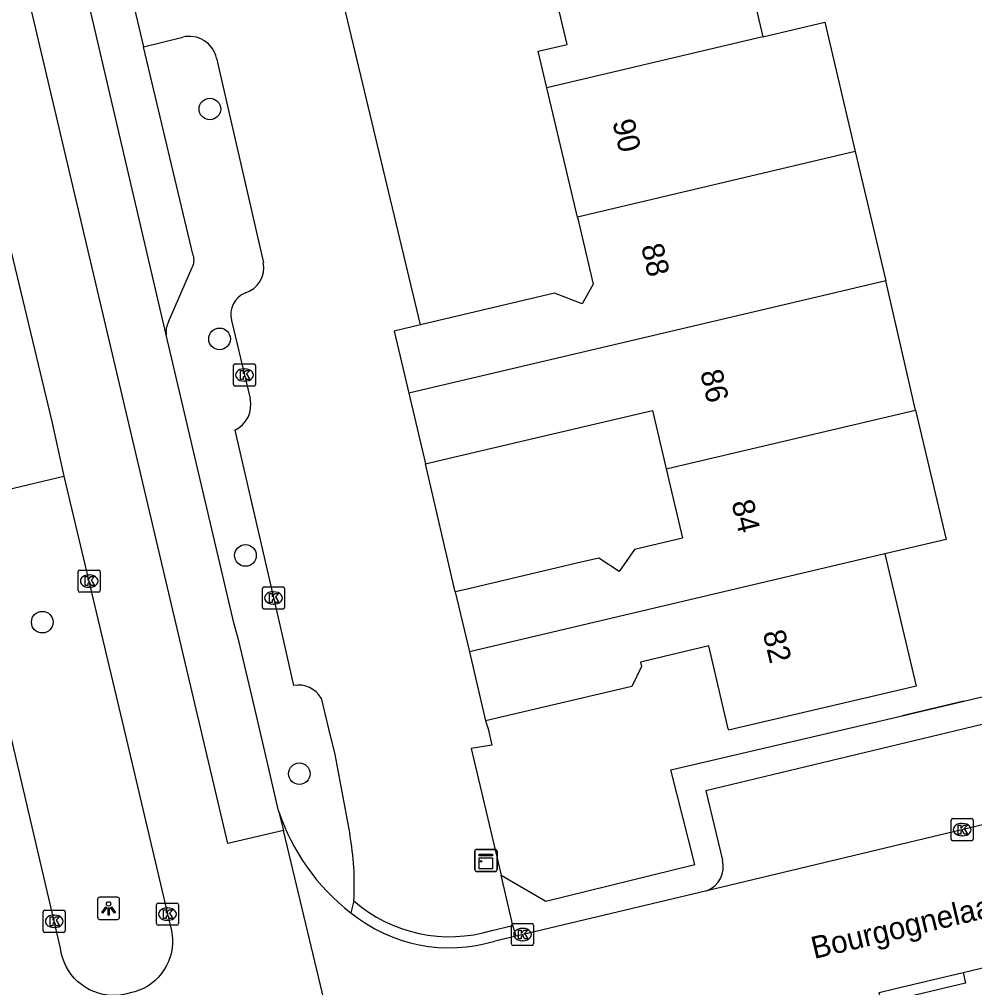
# Model space of a CAD drawing. Extents: x 158461 to 159795, y 387220 to 388672.
# Drawn here: x 159312.9 to 159356.03, y 388488.3 to 388532.04 of the extents above; entities that cross this region are included whole.
import ezdxf

# ---------------------------------------------------------------- set-up
doc = ezdxf.new("R2010")
doc.units = 0
for name, color, linetype in [('IMGEO_Boom', 7, 'Continuous'), ('IMGEO_Kast', 7, 'Continuous'), ('IMGEO_Kolk', 7, 'Continuous'), ('IMGEO_Lichtpunt', 7, 'Continuous'), ('IMGEO_Muur', 7, 'Continuous'), ('IMGEO_Openbare_ruimte_label', 7, 'Continuous'), ('IMGEO_Pand', 7, 'Continuous'), ('IMGEO_Pand_nummerreeks', 7, 'Continuous'), ('IMGEO_Parkeervlak_open', 7, 'Continuous'), ('IMGEO_Rijbaan_lokaal_gesloten', 7, 'Continuous'), ('IMGEO_Rijbaan_lokaal_open', 7, 'Continuous'), ('IMGEO_Verkeerseiland_groen', 7, 'Continuous'), ('IMGEO_Voetpad_open', 7, 'Continuous')]:
    doc.layers.add(name, color=color, linetype=linetype)

msp = doc.modelspace()

# ---------------------------------------------------------------- linework, layer by layer
at = {"layer": 'IMGEO_Boom'}
for centre in [(159321.5, 388527.992), (159321.938, 388517.607), (159323.108, 388507.826), (159313.932, 388504.811), (159325.54, 388497.967)]:
    msp.add_circle(centre, 0.489, dxfattribs=at)
at = {"layer": 'IMGEO_Kast'}
for p, q in [((159333.466, 388493.621), (159333.466, 388494.462)), ((159333.466, 388494.462), (159333.466, 388493.621)), ((159333.541, 388494.546), (159334.382, 388494.546)), ((159334.382, 388494.546), (159333.541, 388494.546)), ((159334.466, 388494.471), (159334.466, 388493.63)), ((159334.466, 388493.63), (159334.466, 388494.471)), ((159334.391, 388493.546), (159333.55, 388493.546)), ((159333.55, 388493.546), (159334.391, 388493.546))]:
    msp.add_line(p, q, dxfattribs=at)
for points in [[(159333.661, 388494.336), (159334.261, 388494.336), (159334.261, 388494.251), (159333.661, 388494.251), (159333.661, 388494.336)], [(159333.661, 388494.161), (159334.261, 388494.161), (159334.261, 388493.672), (159333.661, 388493.672), (159333.661, 388494.161)]]:
    msp.add_lwpolyline(points, dxfattribs=at)
msp.add_circle((159333.745, 388494.01), 0.0377, dxfattribs=at)
for centre, start, end in [((159333.544, 388494.468), 92.4484, 184.2845), ((159333.544, 388494.468), 92.4484, 184.2845), ((159334.388, 388494.468), 2.4484, 94.2845), ((159334.388, 388494.468), 2.4484, 94.2845), ((159333.544, 388493.624), 182.4484, 274.2845), ((159333.544, 388493.624), 182.4484, 274.2845), ((159334.388, 388493.624), 272.4484, 4.2845), ((159334.388, 388493.624), 272.4484, 4.2845)]:
    msp.add_arc(centre, 0.0779, start, end, dxfattribs=at)
at = {"layer": 'IMGEO_Kolk'}
for p, q in [((159322.563, 388515.55), (159322.563, 388516.402)), ((159322.638, 388516.476), (159323.49, 388516.476)), ((159323.051, 388516.256), (159323.076, 388516.256)), ((159323.564, 388516.402), (159323.564, 388515.55)), ((159323.49, 388515.476), (159322.638, 388515.476)), ((159323.074, 388515.696), (159323.049, 388515.696)), ((159315.551, 388506.241), (159315.551, 388507.093)), ((159315.626, 388507.167), (159316.478, 388507.167)), ((159316.552, 388507.093), (159316.552, 388506.241)), ((159316.039, 388506.947), (159316.064, 388506.947)), ((159316.478, 388506.167), (159315.626, 388506.167)), ((159316.062, 388506.387), (159316.037, 388506.387)), ((159323.87, 388505.478), (159323.87, 388506.33)), ((159323.945, 388506.404), (159324.797, 388506.404)), ((159324.358, 388506.184), (159324.383, 388506.184)), ((159324.871, 388506.33), (159324.871, 388505.478)), ((159324.797, 388505.404), (159323.945, 388505.404)), ((159324.381, 388505.624), (159324.356, 388505.624)), ((159354.972, 388495.013), (159354.972, 388495.865)), ((159355.047, 388495.939), (159355.899, 388495.939)), ((159355.46, 388495.719), (159355.485, 388495.719)), ((159355.973, 388495.865), (159355.973, 388495.013)), ((159355.899, 388494.939), (159355.047, 388494.939)), ((159355.483, 388495.159), (159355.458, 388495.159)), ((159314.045, 388491.798), (159314.897, 388491.798)), ((159319.084, 388491.197), (159319.084, 388492.049)), ((159319.159, 388492.123), (159320.011, 388492.123)), ((159319.572, 388491.903), (159319.597, 388491.903)), ((159320.085, 388492.049), (159320.085, 388491.197)), ((159313.97, 388490.872), (159313.97, 388491.724)), ((159314.458, 388491.578), (159314.483, 388491.578)), ((159314.971, 388491.724), (159314.971, 388490.872)), ((159319.595, 388491.343), (159319.57, 388491.343)), ((159314.481, 388491.018), (159314.456, 388491.018)), ((159320.011, 388491.123), (159319.159, 388491.123)), ((159335.12, 388490.275), (159335.12, 388491.127)), ((159335.195, 388491.201), (159336.047, 388491.201)), ((159335.608, 388490.981), (159335.633, 388490.981)), ((159336.121, 388491.127), (159336.121, 388490.275)), ((159314.897, 388490.798), (159314.045, 388490.798)), ((159335.631, 388490.421), (159335.606, 388490.421)), ((159336.047, 388490.201), (159335.195, 388490.201))]:
    msp.add_line(p, q, dxfattribs=at)
for points in [[(159322.563, 388515.55), (159322.563, 388516.402)], [(159322.638, 388516.476), (159323.49, 388516.476)], [(159323.564, 388516.402), (159323.564, 388515.55)], [(159322.884, 388516.176), (159323.007, 388516.176), (159323.007, 388516.025), (159323.137, 388516.176), (159323.301, 388516.176), (159323.155, 388516.025), (159323.308, 388515.776), (159323.156, 388515.776), (159323.071, 388515.94), (159323.007, 388515.873), (159323.007, 388515.776), (159322.884, 388515.776), (159322.884, 388516.176)], [(159323.49, 388515.476), (159322.638, 388515.476)], [(159315.551, 388506.241), (159315.551, 388507.093)], [(159315.626, 388507.167), (159316.478, 388507.167)], [(159316.552, 388507.093), (159316.552, 388506.241)], [(159315.872, 388506.867), (159315.995, 388506.867), (159315.995, 388506.716), (159316.125, 388506.867), (159316.289, 388506.867), (159316.143, 388506.716), (159316.296, 388506.467), (159316.144, 388506.467), (159316.059, 388506.631), (159315.995, 388506.564), (159315.995, 388506.467), (159315.872, 388506.467), (159315.872, 388506.867)], [(159316.478, 388506.167), (159315.626, 388506.167)], [(159323.87, 388505.478), (159323.87, 388506.33)], [(159323.945, 388506.404), (159324.797, 388506.404)], [(159324.871, 388506.33), (159324.871, 388505.478)], [(159324.191, 388506.104), (159324.314, 388506.104), (159324.314, 388505.953), (159324.444, 388506.104), (159324.608, 388506.104), (159324.462, 388505.953), (159324.615, 388505.704), (159324.463, 388505.704), (159324.378, 388505.868), (159324.314, 388505.801), (159324.314, 388505.704), (159324.191, 388505.704), (159324.191, 388506.104)], [(159324.797, 388505.404), (159323.945, 388505.404)], [(159354.972, 388495.013), (159354.972, 388495.865)], [(159355.047, 388495.939), (159355.899, 388495.939)], [(159355.973, 388495.865), (159355.973, 388495.013)], [(159355.293, 388495.639), (159355.416, 388495.639), (159355.416, 388495.488), (159355.546, 388495.639), (159355.71, 388495.639), (159355.564, 388495.488), (159355.717, 388495.239), (159355.565, 388495.239), (159355.48, 388495.403), (159355.416, 388495.336), (159355.416, 388495.239), (159355.293, 388495.239), (159355.293, 388495.639)], [(159355.899, 388494.939), (159355.047, 388494.939)], [(159314.045, 388491.798), (159314.897, 388491.798)], [(159319.084, 388491.197), (159319.084, 388492.049)], [(159319.159, 388492.123), (159320.011, 388492.123)], [(159319.405, 388491.823), (159319.528, 388491.823), (159319.528, 388491.672), (159319.658, 388491.823), (159319.822, 388491.823), (159319.676, 388491.672), (159319.829, 388491.423), (159319.677, 388491.423), (159319.592, 388491.587), (159319.528, 388491.52), (159319.528, 388491.423), (159319.405, 388491.423), (159319.405, 388491.823)], [(159320.085, 388492.049), (159320.085, 388491.197)], [(159313.97, 388490.872), (159313.97, 388491.724)], [(159314.291, 388491.498), (159314.414, 388491.498), (159314.414, 388491.347), (159314.544, 388491.498), (159314.708, 388491.498), (159314.562, 388491.347), (159314.715, 388491.098), (159314.563, 388491.098), (159314.478, 388491.262), (159314.414, 388491.195), (159314.414, 388491.098), (159314.291, 388491.098), (159314.291, 388491.498)], [(159314.971, 388491.724), (159314.971, 388490.872)], [(159320.011, 388491.123), (159319.159, 388491.123)], [(159335.12, 388490.275), (159335.12, 388491.127)], [(159335.195, 388491.201), (159336.047, 388491.201)], [(159335.441, 388490.901), (159335.564, 388490.901), (159335.564, 388490.75), (159335.694, 388490.901), (159335.858, 388490.901), (159335.712, 388490.75), (159335.865, 388490.501), (159335.713, 388490.501), (159335.628, 388490.665), (159335.564, 388490.598), (159335.564, 388490.501), (159335.441, 388490.501), (159335.441, 388490.901)], [(159336.121, 388491.127), (159336.121, 388490.275)], [(159314.897, 388490.798), (159314.045, 388490.798)], [(159336.047, 388490.201), (159335.195, 388490.201)]]:
    msp.add_lwpolyline(points, dxfattribs=at)
for centre, start, end in [((159322.64, 388516.4), 91.552, 178.448), ((159322.64, 388516.4), 91.552, 178.448), ((159323.488, 388516.4), 1.552, 88.448), ((159323.488, 388516.4), 1.552, 88.448), ((159322.64, 388515.552), 181.552, 268.448), ((159322.64, 388515.552), 181.552, 268.448), ((159323.488, 388515.552), 271.552, 358.448), ((159323.488, 388515.552), 271.552, 358.448), ((159315.628, 388507.091), 91.552, 178.448), ((159315.628, 388507.091), 91.552, 178.448), ((159316.476, 388507.091), 1.552, 88.448), ((159316.476, 388507.091), 1.552, 88.448), ((159315.628, 388506.243), 181.552, 268.448), ((159315.628, 388506.243), 181.552, 268.448), ((159316.476, 388506.243), 271.552, 358.448), ((159316.476, 388506.243), 271.552, 358.448), ((159323.947, 388506.328), 91.552, 178.448), ((159323.947, 388506.328), 91.552, 178.448), ((159324.795, 388506.328), 1.552, 88.448), ((159324.795, 388506.328), 1.552, 88.448), ((159323.947, 388505.48), 181.552, 268.448), ((159323.947, 388505.48), 181.552, 268.448), ((159324.795, 388505.48), 271.552, 358.448), ((159324.795, 388505.48), 271.552, 358.448), ((159355.049, 388495.863), 91.552, 178.448), ((159355.049, 388495.863), 91.552, 178.448), ((159355.897, 388495.863), 1.552, 88.448), ((159355.897, 388495.863), 1.552, 88.448), ((159355.049, 388495.015), 181.552, 268.448), ((159355.049, 388495.015), 181.552, 268.448), ((159355.897, 388495.015), 271.552, 358.448), ((159355.897, 388495.015), 271.552, 358.448), ((159314.047, 388491.722), 91.552, 178.448), ((159314.047, 388491.722), 91.552, 178.448), ((159314.895, 388491.722), 1.552, 88.448), ((159314.895, 388491.722), 1.552, 88.448), ((159319.161, 388492.047), 91.552, 178.448), ((159319.161, 388492.047), 91.552, 178.448), ((159320.009, 388492.047), 1.552, 88.448), ((159320.009, 388492.047), 1.552, 88.448), ((159314.047, 388490.874), 181.552, 268.448), ((159314.047, 388490.874), 181.552, 268.448), ((159314.895, 388490.874), 271.552, 358.448), ((159314.895, 388490.874), 271.552, 358.448), ((159319.161, 388491.199), 181.552, 268.448), ((159319.161, 388491.199), 181.552, 268.448), ((159320.009, 388491.199), 271.552, 358.448), ((159320.009, 388491.199), 271.552, 358.448), ((159335.197, 388491.125), 91.552, 178.448), ((159335.197, 388491.125), 91.552, 178.448), ((159336.045, 388491.125), 1.552, 88.448), ((159336.045, 388491.125), 1.552, 88.448), ((159335.197, 388490.277), 181.552, 268.448), ((159335.197, 388490.277), 181.552, 268.448), ((159336.045, 388490.277), 271.552, 358.448), ((159336.045, 388490.277), 271.552, 358.448)]:
    msp.add_arc(centre, 0.0765, start, end, dxfattribs=at)
for centre, major_axis, ratio, start_param, end_param in [((159323.05, 388515.976), (-0.387, 0.002), 0.722429, 4.712389, 7.853982), ((159323.075, 388515.976), (-0.39, 0.002), 0.717154, 1.570796, 4.712389), ((159316.038, 388506.667), (-0.387, 0.002), 0.722429, 4.712389, 7.853982), ((159316.063, 388506.667), (-0.39, 0.002), 0.717154, 1.570796, 4.712389), ((159324.357, 388505.904), (-0.387, 0.002), 0.722429, 4.712389, 7.853982), ((159324.382, 388505.904), (-0.39, 0.002), 0.717154, 1.570796, 4.712389), ((159355.459, 388495.439), (-0.387, 0.002), 0.722429, 4.712389, 7.853982), ((159355.484, 388495.439), (-0.39, 0.002), 0.717154, 1.570796, 4.712389), ((159319.571, 388491.623), (-0.387, 0.002), 0.722429, 4.712389, 7.853982), ((159319.596, 388491.623), (-0.39, 0.002), 0.717154, 1.570796, 4.712389), ((159314.457, 388491.298), (-0.387, 0.002), 0.722429, 4.712389, 7.853982), ((159314.482, 388491.298), (-0.39, 0.002), 0.717154, 1.570796, 4.712389), ((159335.607, 388490.701), (-0.387, 0.002), 0.722429, 4.712389, 7.853982), ((159335.632, 388490.701), (-0.39, 0.002), 0.717154, 1.570796, 4.712389)]:
    msp.add_ellipse(centre, major_axis=major_axis, ratio=ratio, start_param=start_param, end_param=end_param, dxfattribs=at)
at = {"layer": 'IMGEO_Lichtpunt'}
for p, q in [((159316.427, 388492.288), (159316.427, 388491.481)), ((159316.427, 388492.288), (159316.427, 388491.481)), ((159317.329, 388492.383), (159316.521, 388492.383)), ((159317.329, 388492.383), (159316.521, 388492.383)), ((159317.423, 388491.481), (159317.423, 388492.288)), ((159317.423, 388491.481), (159317.423, 388492.288)), ((159316.521, 388491.387), (159317.329, 388491.387)), ((159316.521, 388491.387), (159317.329, 388491.387))]:
    msp.add_line(p, q, dxfattribs=at)
for points in [[(159316.801, 388491.952), (159316.84, 388491.924), (159316.652, 388491.662), (159316.614, 388491.689), (159316.801, 388491.952)], [(159316.903, 388491.904), (159316.95, 388491.904), (159316.95, 388491.582), (159316.903, 388491.582), (159316.903, 388491.904)], [(159317.013, 388491.924), (159317.051, 388491.951), (159317.238, 388491.689), (159317.199, 388491.661), (159317.013, 388491.924)]]:
    msp.add_lwpolyline(points, dxfattribs=at)
msp.add_circle((159316.926, 388492.086), 0.0994, dxfattribs=at)
for centre, start, end in [((159316.521, 388492.288), 90, 180), ((159316.521, 388492.288), 90, 180), ((159317.329, 388492.288), 0, 90), ((159317.329, 388492.288), 0, 90), ((159316.521, 388491.481), 180, 270), ((159316.521, 388491.481), 180, 270), ((159317.329, 388491.481), 270, 0), ((159317.329, 388491.481), 270, 360)]:
    msp.add_arc(centre, 0.0946, start, end, dxfattribs=at)
at = {"layer": 'IMGEO_Muur'}
msp.add_lwpolyline([(159355.542, 388501.241), (159352.769, 388500.581)], dxfattribs=at)
at = {"layer": 'IMGEO_Pand'}
for points in [[(159345.063, 388537.222), (159346.471, 388531.251)], [(159336.716, 388528.952), (159336.327, 388530.599), (159337.631, 388530.907), (159336.612, 388535.228)], [(159346.471, 388531.251), (159349.266, 388531.91), (159350.643, 388526.069)], [(159346.471, 388531.251), (159336.716, 388528.952)], [(159338.094, 388523.111), (159336.716, 388528.952)], [(159350.643, 388526.069), (159338.094, 388523.111)], [(159350.643, 388526.069), (159352.02, 388520.231)], [(159338.094, 388523.111), (159338.808, 388520.083), (159338.31, 388519.196), (159337.065, 388519.672), (159331.007, 388518.243)], [(159352.02, 388520.231), (159349.226, 388519.572), (159330.487, 388515.155)], [(159353.365, 388514.384), (159352.02, 388520.231)], [(159331.007, 388518.243), (159329.825, 388517.964), (159330.487, 388515.155)], [(159330.487, 388515.155), (159331.24, 388511.962)], [(159331.24, 388511.962), (159331.727, 388512.077), (159336.729, 388513.257), (159341.487, 388514.379), (159342.111, 388511.731)], [(159342.111, 388511.731), (159350.603, 388513.733), (159353.365, 388514.384)], [(159353.365, 388514.384), (159354.742, 388508.543), (159351.981, 388507.892)], [(159342.111, 388511.731), (159342.849, 388508.602), (159340.679, 388508.09), (159339.977, 388507.102), (159339.063, 388507.709), (159338.067, 388507.474), (159333.065, 388506.294), (159332.578, 388506.179)], [(159351.981, 388507.892), (159333.217, 388503.47)], [(159351.981, 388507.892), (159353.388, 388501.926), (159352.499, 388501.716), (159345.233, 388500.002), (159344.928, 388499.93), (159344.912, 388500), (159344.03, 388503.736), (159340.942, 388503.007), (159340.988, 388502.813), (159340.551, 388501.909), (159333.952, 388500.352)], [(159332.578, 388506.179), (159333.217, 388503.47)], [(159333.217, 388503.47), (159333.952, 388500.352)]]:
    msp.add_lwpolyline(points, dxfattribs=at)
at = {"layer": 'IMGEO_Parkeervlak_open'}
for points in [[(159320.747, 388521.382), (159318.509, 388530.806)], [(159319.638, 388518.378), (159320.681, 388520.797)]]:
    msp.add_lwpolyline(points, dxfattribs=at)
for centre, radius, start, end in [((159320.109, 388521.158), 0.676, 327.7623, 19.3638), ((159320.414, 388517.928), 0.897, 149.8716, 189.0413)]:
    msp.add_arc(centre, radius, start, end, dxfattribs=at)
at = {"layer": 'IMGEO_Rijbaan_lokaal_gesloten'}
for points in [[(159324.818, 388495.395), (159322.306, 388494.82), (159306.623, 388561.33)], [(159319.528, 388517.787), (159309.442, 388560.963)], [(159310.423, 388530.28), (159314.359, 388513.883), (159314.908, 388511.404)], [(159317.753, 388488.02), (159317.54, 388487.976), (159317.325, 388487.952), (159317.108, 388487.947), (159316.891, 388487.962), (159316.677, 388487.996), (159316.466, 388488.049), (159316.261, 388488.12), (159316.064, 388488.209), (159315.875, 388488.316), (159315.696, 388488.439), (159315.529, 388488.578), (159315.375, 388488.731), (159315.236, 388488.897), (159315.112, 388489.075), (159315.004, 388489.264), (159314.913, 388489.461), (159314.841, 388489.666), (159314.787, 388489.876), (159314.752, 388490.09), (159312.434, 388500.002), (159309.192, 388513.865), (159308.385, 388517.1), (159306.318, 388525.904)], [(159324.602, 388496.296), (159324.179, 388498.12), (159323.742, 388500.002), (159323.471, 388501.165), (159322.81, 388503.961), (159322.604, 388504.714), (159319.528, 388517.787)], [(159314.908, 388511.404), (159317.619, 388500.002), (159319.764, 388490.867), (159319.786, 388490.74), (159319.808, 388490.529), (159319.811, 388490.317), (159319.795, 388490.105), (159319.76, 388489.896), (159319.707, 388489.69), (159319.635, 388489.49), (159319.546, 388489.298), (159319.44, 388489.114), (159319.318, 388488.94), (159319.181, 388488.778), (159319.03, 388488.629), (159318.866, 388488.494), (159318.691, 388488.374), (159318.505, 388488.27), (159318.312, 388488.183), (159318.111, 388488.114), (159317.905, 388488.063), (159317.753, 388488.02)], [(159324.602, 388496.296), (159324.818, 388495.395)], [(159324.818, 388495.395), (159324.832, 388495.334), (159329.536, 388475.631)]]:
    msp.add_lwpolyline(points, dxfattribs=at)
at = {"layer": 'IMGEO_Rijbaan_lokaal_open'}
for points in [[(159314.351, 388548.346), (159318.509, 388530.806)], [(159331.007, 388518.243), (159327.476, 388533.049)], [(159318.509, 388530.806), (159320.275, 388531.239)], [(159321.8, 388530.291), (159323.914, 388521.048)], [(159322.478, 388518.443), (159323.315, 388514.909)], [(159322.623, 388513.486), (159324.712, 388504.415), (159325.281, 388501.944)], [(159332.578, 388506.179), (159331.24, 388511.962)], [(159326.524, 388501.373), (159326.856, 388500), (159327.139, 388498.827), (159327.816, 388495.224)], [(159333.952, 388500.352), (159334.06, 388500), (159334.232, 388499.261), (159333.305, 388499.101), (159334.651, 388493.389)], [(159370.175, 388498.955), (159343.948, 388492.68)], [(159335.188, 388491.111), (159334.651, 388493.389)], [(159343.948, 388492.68), (159335.332, 388490.631)], [(159334.234, 388490.883), (159335.188, 388491.111)], [(159335.332, 388490.631), (159334.37, 388490.402)], [(159355.517, 388488.992), (159358.521, 388489.709)], [(159351.721, 388488.088), (159352.457, 388488.262), (159355.517, 388488.992)]]:
    msp.add_lwpolyline(points, dxfattribs=at)
for centre, radius, start, end in [((159320.566, 388530.007), 1.266, 12.959, 103.3076), ((159322.741, 388520.823), 1.194, 287.5848, 10.8469), ((159323.481, 388518.717), 1.039, 111.358, 195.2907), ((159322.099, 388514.62), 1.249, 294.7752, 13.3578), ((159325.513, 388500.811), 1.156, 29.0658, 101.5887), ((159333.726, 388499.29), 9.603, 198.166, 232.3764), ((159315.729, 388492.977), 12.294, 356.4847, 10.5325), ((159332.329, 388497.193), 6.591, 228.9403, 286.7974), ((159332.329, 388497.196), 7.094, 230.9877, 286.7178)]:
    msp.add_arc(centre, radius, start, end, dxfattribs=at)
at = {"layer": 'IMGEO_Verkeerseiland_groen'}
msp.add_lwpolyline([(159306.318, 388525.904), (159308.268, 388526.363), (159311.99, 388510.71), (159314.908, 388511.404)], dxfattribs=at)
at = {"layer": 'IMGEO_Voetpad_open'}
for points in [[(159334.651, 388493.389), (159336.665, 388492.208), (159343.392, 388493.868), (159342.312, 388498.141), (159352.769, 388500.581), (159355.542, 388501.241), (159368.096, 388504.226)], [(159369.097, 388499.73), (159369.032, 388500), (159368.291, 388503.06), (159355.567, 388500), (159343.89, 388497.192), (159344.648, 388494.056)], [(159328, 388492.223), (159327.864, 388491.684)], [(159335.332, 388490.631), (159335.188, 388491.111)], [(159355.517, 388488.992), (159355.627, 388488.505), (159351.831, 388487.601), (159351.721, 388488.088)]]:
    msp.add_lwpolyline(points, dxfattribs=at)
msp.add_arc((159343.509, 388493.769), 1.174, 291.9393, 14.1339, dxfattribs=at)

# ---------------------------------------------------------------- texts
at = {"layer": 'IMGEO_Openbare_ruimte_label'}
msp.add_text('Bourgognelaan', height=1, rotation=13.4111, dxfattribs=at).set_placement((159348.789, 388489.591))
at = {"layer": 'IMGEO_Pand_nummerreeks'}
for s, rotation, p in [('90', 283.2748, (159339.669, 388527.412)), ('88', 283.2748, (159340.964, 388521.793)), ('86', 283.5159, (159343.633, 388516.1)), ('84', 283.5168, (159345.047, 388510.217)), ('82', 283.5159, (159346.461, 388504.337))]:
    msp.add_text(s, height=1, rotation=rotation, dxfattribs=at).set_placement(p)

doc.saveas('drawing.dxf')
